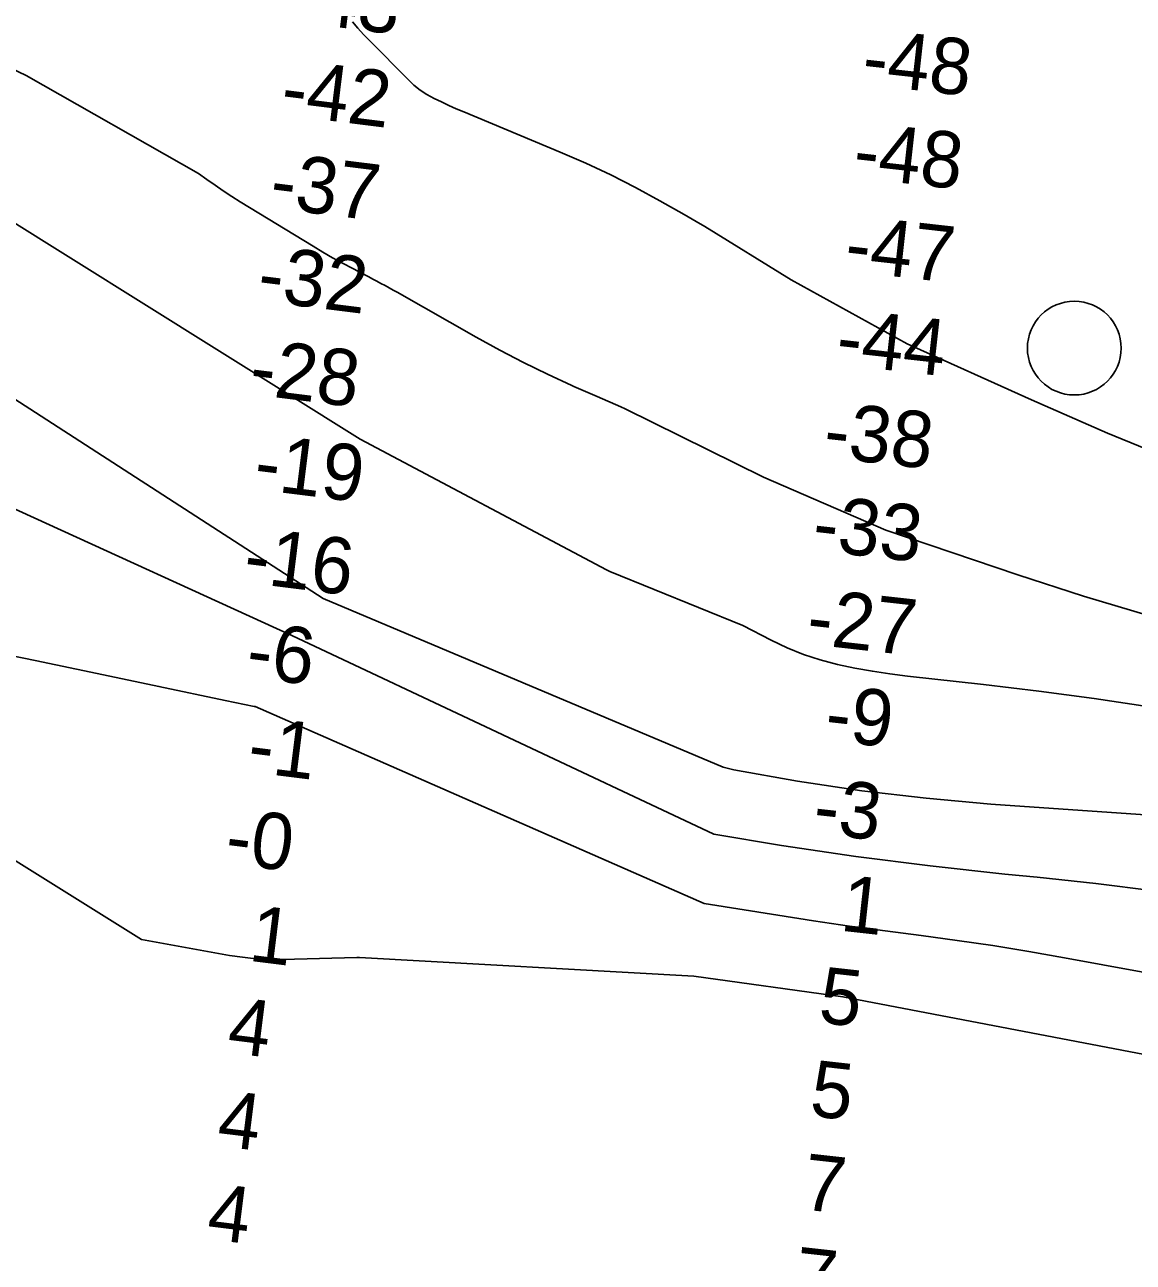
# Model space of a CAD drawing. Extents: x 3219052 to 3256913, y 800770 to 826146.
# Drawn here: x 3240658 to 3241840, y 812259 to 813580 of the extents above; entities that cross this region are included whole.
import ezdxf

# ---------------------------------------------------------------- set-up
doc = ezdxf.new("R2010")
doc.units = 0
for name, color, linetype in [('V-RIVR-MILE', 7, 'Continuous'), ('V-RIVR-RANG', 7, 'Continuous'), ('V-TOPO-DPTH', 7, 'Continuous'), ('V-TOPO-MAJR', 7, 'Continuous'), ('V-TOPO-MINR', 7, 'Continuous')]:
    doc.layers.add(name, color=color, linetype=linetype)

msp = doc.modelspace()

# ---------------------------------------------------------------- linework, layer by layer
at = {"layer": 'V-RIVR-MILE'}
msp.add_circle((3241777.42, 813234.573), 50.000000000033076, dxfattribs=at)
at = {"layer": 'V-TOPO-DPTH'}
for points in [[(3240606.953864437, 813550.5660832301), (3240659.8680264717, 813525.5169017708), (3240843.8215217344, 813420.8265977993), (3240852.5399482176, 813414.5983022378), (3240861.255278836, 813408.3649185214), (3240870.072451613, 813402.2833061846), (3240879.0423876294, 813396.4293509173), (3240888.114165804, 813390.7271670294), (3240965.7459615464, 813343.306137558), (3240976.1735762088, 813337.0859457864), (3240986.6846784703, 813331.0138448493), (3240997.3210121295, 813325.1638801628), (3241008.0408333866, 813319.46200631), (3241020.9083761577, 813312.7902265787), (3241025.251625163, 813310.5250574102), (3241029.5875671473, 813308.2460665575), (3241033.912548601, 813305.9463431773), (3241038.230223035, 813303.6327981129), (3241042.5344438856, 813301.2944805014), (3241046.828035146, 813298.9369572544), (3241051.105682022, 813296.5506255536), (3241055.3726993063, 813294.1450882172), (3241139.8559536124, 813246.142613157), (3241164.844092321, 813232.4294867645), (3241190.0852960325, 813219.2177510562), (3241215.706097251, 813206.7581013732), (3241241.5799634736, 813194.7998423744), (3241243.8543049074, 813193.7892480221), (3241268.8227613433, 813182.810008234), (3241293.8466470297, 813171.9599735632), (3241298.633008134, 813169.9284887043), (3241446.090935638, 813096.8791798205)], [(3241446.090935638, 813096.8791798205), (3241298.633008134, 813169.9284887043), (3241293.8466470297, 813171.9599735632), (3241268.8227613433, 813182.810008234), (3241243.8543049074, 813193.7892480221), (3241241.5799634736, 813194.7998423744), (3241215.706097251, 813206.7581013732), (3241190.0852960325, 813219.2177510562), (3241164.844092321, 813232.4294867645), (3241139.8559536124, 813246.142613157), (3241055.3726993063, 813294.1450882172), (3241051.105682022, 813296.5506255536), (3241046.828035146, 813298.9369572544), (3241042.5344438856, 813301.2944805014), (3241038.230223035, 813303.6327981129), (3241033.912548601, 813305.9463431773), (3241029.5875671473, 813308.2460665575), (3241025.251625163, 813310.5250574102), (3241020.9083761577, 813312.7902265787), (3241008.0408333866, 813319.46200631), (3240997.3210121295, 813325.1638801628), (3240986.6846784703, 813331.0138448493), (3240976.1735762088, 813337.0859457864), (3240965.7459615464, 813343.306137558), (3240888.114165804, 813390.7271670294), (3240879.0423876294, 813396.4293509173), (3240870.072451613, 813402.2833061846), (3240861.255278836, 813408.3649185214), (3240852.5399482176, 813414.5983022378), (3240843.8215217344, 813420.8265977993), (3240659.8680264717, 813525.5169017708), (3240606.953864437, 813550.5660832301)], [(3240479.250375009, 813473.0260822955), (3241015.98751852, 813137.3701438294), (3241278.5286648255, 812997.9218077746), (3241282.2150163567, 812996.2499655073), (3241423.9958751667, 812938.5319375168)], [(3241423.9958751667, 812938.5319375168), (3241282.2150163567, 812996.2499655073), (3241278.5286648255, 812997.9218077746), (3241015.98751852, 813137.3701438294), (3240479.250375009, 813473.0260822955)], [(3240469.4023395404, 813295.474647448), (3240976.479924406, 812967.5374182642), (3241402.921608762, 812787.500354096)], [(3241402.921608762, 812787.500354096), (3240976.479924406, 812967.5374182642), (3240469.4023395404, 813295.474647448)], [(3241446.090935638, 813096.8791798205), (3241576.6, 813040.39), (3241717.123434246, 812992.622116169), (3241787.1148131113, 812970.1161193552), (3241857.542693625, 812949.1721311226)], [(3241857.542693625, 812949.1721311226), (3241787.1148131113, 812970.1161193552), (3241717.123434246, 812992.622116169), (3241576.6, 813040.39), (3241446.090935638, 813096.8791798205)], [(3241423.9958751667, 812938.5319375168), (3241454.1088877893, 812923.0006170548), (3241471.233496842, 812914.9808057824), (3241488.6858094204, 812907.8608705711), (3241506.629677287, 812902.0907494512), (3241524.9012486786, 812897.2205043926), (3241543.474771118, 812893.3491046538), (3241562.1185772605, 812889.8963623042), (3241580.867808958, 812887.0716060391), (3241599.6873243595, 812884.665507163), (3241680.4631688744, 812875.714571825), (3241739.6517219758, 812868.6359860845), (3241798.7446947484, 812860.8754308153), (3241857.6942970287, 812852.0919212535)], [(3241857.6942970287, 812852.0919212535), (3241798.7446947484, 812860.8754308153), (3241739.6517219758, 812868.6359860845), (3241680.4631688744, 812875.714571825), (3241599.6873243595, 812884.665507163), (3241580.867808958, 812887.0716060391), (3241562.1185772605, 812889.8963623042), (3241543.474771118, 812893.3491046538), (3241524.9012486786, 812897.2205043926), (3241506.629677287, 812902.0907494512), (3241488.6858094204, 812907.8608705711), (3241471.233496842, 812914.9808057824), (3241454.1088877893, 812923.0006170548), (3241423.9958751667, 812938.5319375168)], [(3241382.654426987, 812642.2528519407), (3240903.947982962, 812852.159524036), (3240902.870563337, 812852.3830679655), (3240872.195098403, 812858.7989745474), (3240801.483341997, 812873.677449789), (3240735.450033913, 812887.5234584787), (3240669.403953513, 812901.3080571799), (3240603.3387146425, 812915.0005408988)], [(3240603.3387146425, 812915.0005408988), (3240669.403953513, 812901.3080571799), (3240735.450033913, 812887.5234584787), (3240801.483341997, 812873.677449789), (3240872.195098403, 812858.7989745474), (3240902.870563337, 812852.3830679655), (3240903.947982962, 812852.159524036), (3241382.654426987, 812642.2528519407)], [(3241402.921608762, 812787.500354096), (3241414.352487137, 812784.8275200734), (3241482.4205948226, 812772.6341763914), (3241550.7212584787, 812762.1818440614), (3241619.3707560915, 812754.3410287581), (3241688.2528096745, 812748.2412248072), (3242012.783516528, 812725.7324940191), (3242031.542323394, 812724.1907864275), (3242050.26545761, 812722.3311845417), (3242068.9350828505, 812719.9947412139), (3242087.5690354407, 812717.3404035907), (3242106.1004016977, 812714.1028292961), (3242124.531039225, 812710.4074638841), (3242142.810583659, 812706.025411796), (3242160.989399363, 812701.1855685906), (3242959.5700000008, 812472.49), (3243324.766502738, 812331.6581380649), (3243393.467183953, 812308.9843775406), (3243463.1248010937, 812290.9221179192), (3243534.2178221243, 812279.7771096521), (3243606.267779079, 812273.2436022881)], [(3243606.267779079, 812273.2436022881), (3243534.2178221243, 812279.7771096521), (3243463.1248010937, 812290.9221179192), (3243393.467183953, 812308.9843775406), (3243324.766502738, 812331.6581380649), (3242959.5700000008, 812472.49), (3242160.989399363, 812701.1855685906), (3242142.810583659, 812706.025411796), (3242124.531039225, 812710.4074638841), (3242106.1004016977, 812714.1028292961), (3242087.5690354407, 812717.3404035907), (3242068.9350828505, 812719.9947412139), (3242050.26545761, 812722.3311845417), (3242031.542323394, 812724.1907864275), (3242012.783516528, 812725.7324940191), (3241688.2528096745, 812748.2412248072), (3241619.3707560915, 812754.3410287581), (3241550.7212584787, 812762.1818440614), (3241482.4205948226, 812772.6341763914), (3241414.352487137, 812784.8275200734), (3241402.921608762, 812787.500354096)], [(3241930.2739165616, 812554.3673818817), (3241766.8211891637, 812584.349498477), (3241728.773345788, 812590.9914646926), (3241690.6582237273, 812597.1965508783), (3241652.4421836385, 812602.7463170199), (3241614.1588648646, 812607.8592031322), (3241575.853499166, 812612.8437897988), (3241537.5860526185, 812618.0944217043), (3241499.3754847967, 812623.7441214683), (3241461.2028361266, 812629.6598664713), (3241382.654426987, 812642.2528519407)], [(3241382.654426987, 812642.2528519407), (3241461.2028361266, 812629.6598664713), (3241499.3754847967, 812623.7441214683), (3241537.5860526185, 812618.0944217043), (3241575.853499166, 812612.8437897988), (3241614.1588648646, 812607.8592031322), (3241652.4421836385, 812602.7463170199), (3241690.6582237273, 812597.1965508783), (3241728.773345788, 812590.9914646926), (3241766.8211891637, 812584.349498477), (3241930.2739165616, 812554.3673818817)]]:
    msp.add_lwpolyline(points, dxfattribs=at)
at = {"layer": 'V-TOPO-MAJR'}
for points in [[(3241007.7483961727, 813582.5879217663), (3241013.6401638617, 813575.8398606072), (3241019.7164733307, 813569.2574811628), (3241025.9158106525, 813562.7855561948), (3241067.0518141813, 813521.0142817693), (3241073.399218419, 813515.187375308), (3241080.0825277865, 813509.8251032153), (3241087.269694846, 813505.1597826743), (3241094.792767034, 813500.9590965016), (3241102.608226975, 813497.1910085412), (3241110.469684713, 813493.5240586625), (3241118.4001391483, 813490.0088159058), (3241126.376591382, 813486.5947112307), (3241229.3629771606, 813443.680144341), (3241256.4729623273, 813431.8106418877), (3241283.2739609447, 813419.3084985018), (3241309.611479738, 813405.857393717), (3241335.640011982, 813391.7736479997), (3241361.477923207, 813377.1904246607), (3241374.2767617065, 813369.7940209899), (3241383.3984353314, 813364.3564344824), (3241475.4801424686, 813307.5009095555)], [(3241475.4801424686, 813307.5009095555), (3241599.17, 813239.13), (3241731.8408953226, 813179.3317575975), (3241772.263016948, 813161.4739584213), (3241812.8556614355, 813144.0210629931), (3241853.704090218, 813127.1755231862)]]:
    msp.add_lwpolyline(points, dxfattribs=at)
at = {"layer": 'V-TOPO-MINR'}
for points in [[(3240606.953864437, 813550.5660832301), (3240659.8680264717, 813525.5169017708), (3240843.8215217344, 813420.8265977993), (3240852.5399482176, 813414.5983022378), (3240861.255278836, 813408.3649185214), (3240870.072451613, 813402.2833061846), (3240879.0423876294, 813396.4293509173), (3240888.114165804, 813390.7271670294), (3240965.7459615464, 813343.306137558), (3240976.1735762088, 813337.0859457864), (3240986.6846784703, 813331.0138448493), (3240997.3210121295, 813325.1638801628), (3241008.0408333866, 813319.46200631), (3241020.9083761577, 813312.7902265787), (3241025.251625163, 813310.5250574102), (3241029.5875671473, 813308.2460665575), (3241033.912548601, 813305.9463431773), (3241038.230223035, 813303.6327981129), (3241042.5344438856, 813301.2944805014), (3241046.828035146, 813298.9369572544), (3241051.105682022, 813296.5506255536), (3241055.3726993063, 813294.1450882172), (3241139.8559536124, 813246.142613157), (3241164.844092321, 813232.4294867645), (3241190.0852960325, 813219.2177510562), (3241215.706097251, 813206.7581013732), (3241241.5799634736, 813194.7998423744), (3241243.8543049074, 813193.7892480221), (3241268.8227613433, 813182.810008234), (3241293.8466470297, 813171.9599735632), (3241298.633008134, 813169.9284887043), (3241446.090935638, 813096.8791798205)], [(3240479.250375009, 813473.0260822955), (3241015.98751852, 813137.3701438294), (3241278.5286648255, 812997.9218077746), (3241282.2150163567, 812996.2499655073), (3241423.9958751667, 812938.5319375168)], [(3240469.4023395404, 813295.474647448), (3240976.479924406, 812967.5374182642), (3241402.921608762, 812787.500354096)], [(3240360.8269453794, 813193.9683542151), (3240943.0767936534, 812927.919631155), (3241392.9768244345, 812716.2297107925)], [(3241857.542693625, 812949.1721311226), (3241787.1148131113, 812970.1161193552), (3241717.123434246, 812992.622116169), (3241576.6, 813040.39), (3241446.090935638, 813096.8791798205)], [(3241423.9958751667, 812938.5319375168), (3241454.1088877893, 812923.0006170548), (3241471.233496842, 812914.9808057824), (3241488.6858094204, 812907.8608705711), (3241506.629677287, 812902.0907494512), (3241524.9012486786, 812897.2205043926), (3241543.474771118, 812893.3491046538), (3241562.1185772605, 812889.8963623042), (3241580.867808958, 812887.0716060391), (3241599.6873243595, 812884.665507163), (3241680.4631688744, 812875.714571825), (3241739.6517219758, 812868.6359860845), (3241798.7446947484, 812860.8754308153), (3241857.6942970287, 812852.0919212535)], [(3240603.3387146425, 812915.0005408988), (3240669.403953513, 812901.3080571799), (3240735.450033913, 812887.5234584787), (3240801.483341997, 812873.677449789), (3240872.195098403, 812858.7989745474), (3240902.870563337, 812852.3830679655), (3240903.947982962, 812852.159524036), (3241382.654426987, 812642.2528519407)], [(3240320.925027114, 812892.591589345), (3240782.823204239, 812603.599197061), (3240876.7555115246, 812586.7919600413), (3240890.735334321, 812584.7240793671), (3240904.7585377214, 812583.2216181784), (3240918.846812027, 812582.5672862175), (3240932.978466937, 812582.4783737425), (3241012.4007098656, 812584.3777123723), (3241015.315223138, 812584.476733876), (3241371.8326714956, 812564.6972760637)], [(3241402.921608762, 812787.500354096), (3241414.352487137, 812784.8275200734), (3241482.4205948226, 812772.6341763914), (3241550.7212584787, 812762.1818440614), (3241619.3707560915, 812754.3410287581), (3241688.2528096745, 812748.2412248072), (3242012.783516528, 812725.7324940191), (3242031.542323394, 812724.1907864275), (3242050.26545761, 812722.3311845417), (3242068.9350828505, 812719.9947412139), (3242087.5690354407, 812717.3404035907), (3242106.1004016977, 812714.1028292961), (3242124.531039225, 812710.4074638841), (3242142.810583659, 812706.025411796), (3242160.989399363, 812701.1855685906), (3242959.5700000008, 812472.49), (3243324.766502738, 812331.6581380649), (3243393.467183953, 812308.9843775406), (3243463.1248010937, 812290.9221179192), (3243534.2178221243, 812279.7771096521), (3243606.267779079, 812273.2436022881)], [(3241392.9768244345, 812716.2297107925), (3241465.192755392, 812704.1177250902), (3241544.381785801, 812692.1709371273), (3241623.841375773, 812682.1808499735), (3241703.481338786, 812673.4952300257), (3241737.7447115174, 812670.1855668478), (3241800.296630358, 812663.4479495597), (3241862.7262486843, 812655.7959467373)], [(3241382.654426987, 812642.2528519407), (3241461.2028361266, 812629.6598664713), (3241499.3754847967, 812623.7441214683), (3241537.5860526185, 812618.0944217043), (3241575.853499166, 812612.8437897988), (3241614.1588648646, 812607.8592031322), (3241652.4421836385, 812602.7463170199), (3241690.6582237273, 812597.1965508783), (3241728.773345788, 812590.9914646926), (3241766.8211891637, 812584.349498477), (3241930.2739165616, 812554.3673818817)], [(3241371.8326714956, 812564.6972760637), (3241530.7600000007, 812542.71), (3242004.7292601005, 812451.8159781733), (3242045.142264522, 812443.7055419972), (3242085.4532007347, 812435.134534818), (3242125.611034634, 812425.8726711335), (3242165.6668003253, 812416.1502364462), (3242189.748911, 812410.0855503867), (3242241.666761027, 812396.615949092), (3242293.4481853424, 812382.6543673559), (3242345.02497109, 812367.9548149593), (3242396.4653311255, 812352.7632821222), (3242911.3854198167, 812196.6895303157), (3242923.4613937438, 812193.3868128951), (3242935.629239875, 812190.5296984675), (3242947.9348943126, 812188.3409885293), (3242960.3324209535, 812186.597881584), (3242972.810971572, 812185.4335350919), (3242985.304992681, 812184.5910704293), (3242997.8222195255, 812184.2314285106), (3243010.3549168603, 812184.1936684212), (3243606.869761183, 812193.917449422)]]:
    msp.add_lwpolyline(points, dxfattribs=at)

# ---------------------------------------------------------------- texts
at = {"layer": 'V-RIVR-RANG'}
for s, height, rotation, p in [('-43', 60, 352.898, (3240940.303813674, 813583.3006342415)), ('-48', 60.00000000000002, 353.62975, (3241549.5185840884, 813516.2488259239)), ('-42', 60, 352.898, (3240929.9016298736, 813483.8352234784)), ('-48', 60.00000000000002, 353.62975, (3241540.0745840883, 813416.6958259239)), ('-37', 60, 352.898, (3240918.091997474, 813384.5440450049)), ('-47', 60.00000000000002, 353.62975, (3241531.100108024, 813317.0904072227)), ('-32', 60, 352.898, (3240904.8769164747, 813285.4290988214)), ('-44', 60.00000000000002, 353.62975, (3241521.8908699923, 813217.5111978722)), ('-28', 60, 352.898, (3240896.3489974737, 813185.7300450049)), ('-38', 60.00000000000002, 353.62975, (3241508.454916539, 813118.4037568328)), ('-19', 60, 352.898, (3240901.183340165, 813084.3652844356)), ('-33', 60.00000000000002, 353.62975, (3241496.663296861, 813019.1128503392)), ('-16', 60, 352.898, (3240890.076932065, 812984.9874898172)), ('-27', 60.00000000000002, 353.62975, (3241490.5059644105, 812919.1929194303)), ('-6', 60, 352.898, (3240892.801601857, 812883.8865776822)), ('-9', 60.00000000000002, 353.62975, (3241509.9376864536, 812816.4161693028)), ('-1', 60, 352.898, (3240894.35323115, 812782.9316924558)), ('-3', 60.00000000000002, 353.62975, (3241497.4407808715, 812717.2038908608)), ('-0', 60, 352.898, (3240870.3553775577, 812685.1591938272)), ('1', 60.00000000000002, 353.62975, (3241526.7325055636, 812613.326348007)), ('1', 60, 352.898, (3240896.051041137, 812581.1961542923)), ('5', 60.00000000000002, 353.62975, (3241503.4375494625, 812515.3196996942)), ('4', 60, 352.898, (3240872.990819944, 812483.3078341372)), ('5', 60.00000000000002, 353.62975, (3241493.9935494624, 812415.7666996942)), ('4', 60, 352.898, (3240862.1188199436, 812383.8998341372)), ('7', 60.00000000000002, 353.62975, (3241485.958121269, 812316.0564435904)), ('4', 60, 352.898, (3240851.2478199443, 812284.4928341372)), ('7', 60.00000000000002, 353.62975, (3241476.5131212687, 812216.5034435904))]:
    msp.add_text(s, height=height, rotation=rotation, dxfattribs=at).set_placement(p)

doc.saveas('drawing.dxf')
